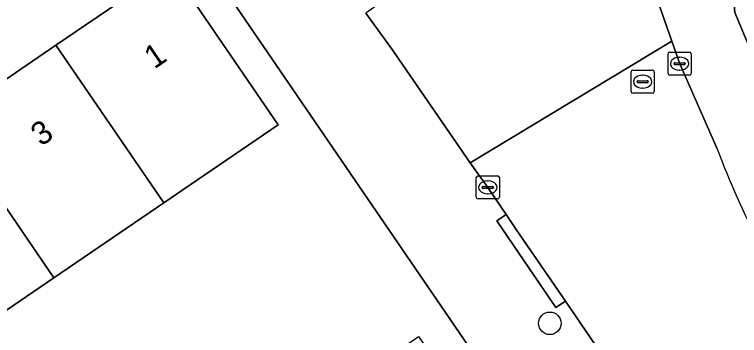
# Model space of a CAD drawing. Extents: x 158086 to 159499, y 382904 to 383981.
# Drawn here: x 158828.15 to 158859.57, y 383758.27 to 383772.19 of the extents above; entities that cross this region are included whole.
import ezdxf

# ---------------------------------------------------------------- set-up
doc = ezdxf.new("R2010")
doc.units = 0
for name, color, linetype in [('IMGEO_Boom', 7, 'Continuous'), ('IMGEO_Erf', 7, 'Continuous'), ('IMGEO_Groenvoorziening', 7, 'Continuous'), ('IMGEO_Kolk', 7, 'Continuous'), ('IMGEO_Pand', 7, 'Continuous'), ('IMGEO_Pand_nummerreeks', 7, 'Continuous'), ('IMGEO_Rijbaan_lokaal_gesloten', 7, 'Continuous'), ('IMGEO_Rijbaan_lokaal_open', 7, 'Continuous'), ('IMGEO_Rioolput', 7, 'Continuous'), ('IMGEO_Voetpad_open', 7, 'Continuous')]:
    doc.layers.add(name, color=color, linetype=linetype)

msp = doc.modelspace()

# ---------------------------------------------------------------- linework, layer by layer
at = {"layer": 'IMGEO_Boom'}
msp.add_circle((158851.349, 383758.796), 0.489, dxfattribs=at)
at = {"layer": 'IMGEO_Erf'}
for points in [[(158809.98, 383757.221), (158815.523, 383761.008), (158820.2, 383764.203), (158825.177, 383767.602), (158829.941, 383770.857), (158834.9, 383774.244), (158839.575, 383767.399), (158835.444, 383764.583), (158834.614, 383764.017), (158829.847, 383760.767), (158824.866, 383757.372)], [(158842.566, 383752.376), (158840.84, 383754.903), (158845.652, 383758.227), (158849.031, 383753.281), (158850.303, 383754.156), (158846.818, 383759.27), (158836.654, 383774.154)]]:
    msp.add_lwpolyline(points, dxfattribs=at)
at = {"layer": 'IMGEO_Groenvoorziening'}
msp.add_lwpolyline([(158860.658, 383791.843), (158857.724, 383790.655), (158859.359, 383772.269), (158861.304, 383767.646), (158862.416, 383765.256)], dxfattribs=at)
at = {"layer": 'IMGEO_Kolk'}
for p, q in [((158856.471, 383769.629), (158856.471, 383770.481)), ((158856.546, 383770.555), (158857.398, 383770.555)), ((158856.959, 383770.335), (158856.984, 383770.335)), ((158857.472, 383770.481), (158857.472, 383769.629)), ((158856.73, 383770.049), (158856.73, 383770.061)), ((158857.168, 383770.012), (158856.77, 383770.012)), ((158856.773, 383770.098), (158857.171, 383770.098)), ((158857.214, 383770.061), (158857.214, 383770.049)), ((158856.982, 383769.775), (158856.957, 383769.775)), ((158857.398, 383769.555), (158856.546, 383769.555)), ((158848.159, 383764.264), (158848.159, 383765.116)), ((158848.234, 383765.19), (158849.086, 383765.19)), ((158848.647, 383764.97), (158848.672, 383764.97)), ((158849.16, 383765.116), (158849.16, 383764.264)), ((158848.418, 383764.684), (158848.418, 383764.696)), ((158848.856, 383764.647), (158848.458, 383764.647)), ((158848.461, 383764.733), (158848.859, 383764.733)), ((158848.902, 383764.696), (158848.902, 383764.684)), ((158848.67, 383764.41), (158848.645, 383764.41)), ((158849.086, 383764.19), (158848.234, 383764.19))]:
    msp.add_line(p, q, dxfattribs=at)
for points in [[(158856.471, 383769.629), (158856.471, 383770.481)], [(158856.546, 383770.555), (158857.398, 383770.555)], [(158857.472, 383770.481), (158857.472, 383769.629)], [(158857.398, 383769.555), (158856.546, 383769.555)], [(158848.159, 383764.264), (158848.159, 383765.116)], [(158848.234, 383765.19), (158849.086, 383765.19)], [(158849.16, 383765.116), (158849.16, 383764.264)], [(158849.086, 383764.19), (158848.234, 383764.19)]]:
    msp.add_lwpolyline(points, dxfattribs=at)
for centre, radius, start, end in [((158856.548, 383770.479), 0.0765, 91.552, 178.448), ((158856.548, 383770.479), 0.0765, 91.552, 178.448), ((158857.396, 383770.479), 0.0765, 1.552, 88.448), ((158857.396, 383770.479), 0.0765, 1.552, 88.448), ((158856.77, 383770.058), 0.0403, 85.8775, 175.7526), ((158856.767, 383770.048), 0.0366, 178.938, 274.7102), ((158857.171, 383770.055), 0.043, 264.8664, 352.4533), ((158857.175, 383770.06), 0.0386, 1.7309, 96.639), ((158856.548, 383769.631), 0.0765, 181.552, 268.448), ((158856.548, 383769.631), 0.0765, 181.552, 268.448), ((158857.396, 383769.631), 0.0765, 271.552, 358.448), ((158857.396, 383769.631), 0.0765, 271.552, 358.448), ((158848.236, 383765.114), 0.0765, 91.552, 178.448), ((158848.236, 383765.114), 0.0765, 91.552, 178.448), ((158849.084, 383765.114), 0.0765, 1.552, 88.448), ((158849.084, 383765.114), 0.0765, 1.552, 88.448), ((158848.458, 383764.693), 0.0403, 85.8775, 175.7526), ((158848.455, 383764.683), 0.0366, 178.938, 274.7102), ((158848.859, 383764.69), 0.043, 264.8664, 352.4533), ((158848.863, 383764.695), 0.0386, 1.7309, 96.639), ((158848.236, 383764.266), 0.0765, 181.552, 268.448), ((158848.236, 383764.266), 0.0765, 181.552, 268.448), ((158849.084, 383764.266), 0.0765, 271.552, 358.448), ((158849.084, 383764.266), 0.0765, 271.552, 358.448)]:
    msp.add_arc(centre, radius, start, end, dxfattribs=at)
for centre, major_axis, ratio, start_param, end_param in [((158856.958, 383770.055), (-0.387, 0.002), 0.722429, 4.712389, 7.853982), ((158856.983, 383770.055), (-0.39, 0.002), 0.717154, 1.570796, 4.712389), ((158848.646, 383764.69), (-0.387, 0.002), 0.722429, 4.712389, 7.853982), ((158848.671, 383764.69), (-0.39, 0.002), 0.717154, 1.570796, 4.712389)]:
    msp.add_ellipse(centre, major_axis=major_axis, ratio=ratio, start_param=start_param, end_param=end_param, dxfattribs=at)
at = {"layer": 'IMGEO_Pand'}
for points in [[(158829.941, 383770.857), (158834.614, 383764.017), (158835.444, 383764.583), (158839.575, 383767.399), (158834.9, 383774.244)], [(158829.941, 383770.857), (158825.177, 383767.602), (158829.847, 383760.767), (158834.614, 383764.017)], [(158829.847, 383760.767), (158825.177, 383767.602), (158820.2, 383764.203), (158824.866, 383757.372)]]:
    msp.add_lwpolyline(points, close=True, dxfattribs=at)
at = {"layer": 'IMGEO_Rijbaan_lokaal_gesloten'}
msp.add_lwpolyline([(158835.691, 383783.165), (158835.849, 383783.044), (158838.247, 383780.503), (158839.069, 383779.559), (158839.739, 383778.817), (158841.868, 383776.212), (158843.928, 383773.581), (158844.412, 383772.993), (158843.369, 383772.251), (158844.518, 383770.671), (158847.895, 383765.748), (158856.64, 383771.036), (158855.906, 383773.108), (158854.954, 383775.985), (158854.501, 383777.763), (158853.459, 383777.373), (158850.982, 383783.167), (158850.735, 383783.845), (158849.845, 383785.891), (158849.804, 383786.166), (158849.548, 383787.867), (158849.647, 383789.613), (158849.652, 383789.968)], dxfattribs=at)
at = {"layer": 'IMGEO_Rijbaan_lokaal_open'}
msp.add_lwpolyline([(158858.598, 383766.369), (158856.988, 383770.054), (158856.64, 383771.036), (158847.895, 383765.748), (158848.654, 383764.691), (158849.459, 383763.52), (158849.888, 383762.858), (158852.021, 383759.76), (158858.671, 383750), (158866.208, 383738.938), (158872.724, 383743.585), (158870.102, 383747.408), (158868.473, 383750), (158868.252, 383750.192), (158862.845, 383758.328)], dxfattribs=at)
msp.add_arc((158891.155, 383778.423), 34.717, 200.3161, 215.3671, dxfattribs=at)
at = {"layer": 'IMGEO_Rioolput'}
for p, q in [((158854.869, 383768.848), (158854.869, 383769.7)), ((158854.944, 383769.774), (158855.796, 383769.774)), ((158855.87, 383769.7), (158855.87, 383768.848)), ((158855.171, 383769.317), (158855.569, 383769.317)), ((158855.357, 383769.554), (158855.382, 383769.554)), ((158855.128, 383769.268), (158855.128, 383769.28)), ((158855.566, 383769.231), (158855.168, 383769.231)), ((158855.612, 383769.28), (158855.612, 383769.268)), ((158855.796, 383768.774), (158854.944, 383768.774)), ((158855.38, 383768.994), (158855.355, 383768.994))]:
    msp.add_line(p, q, dxfattribs=at)
for points in [[(158854.869, 383768.848), (158854.869, 383769.7)], [(158854.944, 383769.774), (158855.796, 383769.774)], [(158855.87, 383769.7), (158855.87, 383768.848)], [(158855.796, 383768.774), (158854.944, 383768.774)]]:
    msp.add_lwpolyline(points, dxfattribs=at)
for centre, radius, start, end in [((158854.946, 383769.698), 0.0765, 91.552, 178.448), ((158854.946, 383769.698), 0.0765, 91.552, 178.448), ((158855.794, 383769.698), 0.0765, 1.552, 88.448), ((158855.794, 383769.698), 0.0765, 1.552, 88.448), ((158855.168, 383769.277), 0.0403, 85.8775, 175.7526), ((158855.573, 383769.279), 0.0386, 1.7309, 96.639), ((158855.165, 383769.267), 0.0366, 178.938, 274.7102), ((158855.569, 383769.274), 0.043, 264.8664, 352.4533), ((158854.946, 383768.85), 0.0765, 181.552, 268.448), ((158854.946, 383768.85), 0.0765, 181.552, 268.448), ((158855.794, 383768.85), 0.0765, 271.552, 358.448), ((158855.794, 383768.85), 0.0765, 271.552, 358.448)]:
    msp.add_arc(centre, radius, start, end, dxfattribs=at)
for centre, major_axis, ratio, start_param, end_param in [((158855.356, 383769.274), (-0.387, 0.002), 0.722429, 4.712389, 7.853982), ((158855.381, 383769.274), (-0.39, 0.002), 0.717154, 1.570796, 4.712389)]:
    msp.add_ellipse(centre, major_axis=major_axis, ratio=ratio, start_param=start_param, end_param=end_param, dxfattribs=at)
at = {"layer": 'IMGEO_Voetpad_open'}
for points in [[(158862.416, 383765.256), (158861.304, 383767.646), (158859.359, 383772.269), (158857.724, 383790.655)], [(158854.501, 383777.763), (158854.954, 383775.985), (158855.906, 383773.108), (158856.64, 383771.036), (158856.988, 383770.054), (158858.598, 383766.369)], [(158836.654, 383774.154), (158846.818, 383759.27), (158850.303, 383754.156), (158851.46, 383752.457), (158853.135, 383750), (158906.559, 383671.6), (158914.424, 383663.739)], [(158867.748, 383736.679), (158866.208, 383738.938), (158858.671, 383750), (158852.021, 383759.76), (158851.608, 383759.479), (158849.046, 383763.239), (158849.459, 383763.52), (158848.654, 383764.691), (158847.895, 383765.748), (158844.518, 383770.671), (158843.369, 383772.251)]]:
    msp.add_lwpolyline(points, dxfattribs=at)
msp.add_lwpolyline([(158852.021, 383759.76), (158849.888, 383762.858), (158849.459, 383763.52), (158849.046, 383763.239), (158851.608, 383759.479)], close=True, dxfattribs=at)
msp.add_arc((158891.155, 383778.423), 34.717, 200.3161, 215.3671, dxfattribs=at)

# ---------------------------------------------------------------- texts
at = {"layer": 'IMGEO_Pand_nummerreeks'}
for s, p in [('1', (158834.208, 383769.799)), ('3', (158829.297, 383766.445))]:
    msp.add_text(s, height=1, rotation=34.3368, dxfattribs=at).set_placement(p)

doc.saveas('drawing.dxf')
